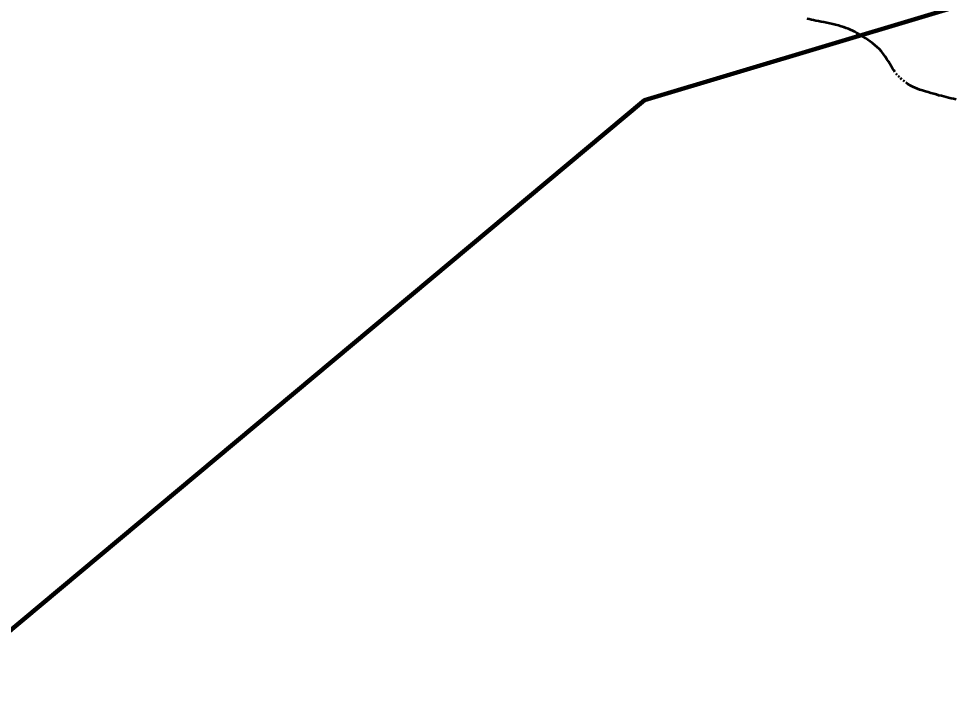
# Model space of a CAD drawing. Extents: x 553962 to 842807, y 8883888 to 9032388.
# Drawn here: x 694106 to 698988, y 8952937 to 8956482 of the extents above; entities that cross this region are included whole.
import ezdxf

# ---------------------------------------------------------------- set-up
doc = ezdxf.new("R2010")
doc.units = 0
doc.header["$LTSCALE"] = 150
doc.layers.add('24', color=7, linetype='Continuous', lineweight=25)
doc.layers.add('9', color=7, linetype='Continuous', lineweight=90)

msp = doc.modelspace()

# ---------------------------------------------------------------- linework, layer by layer
at = {"layer": '24', "lineweight": 53}
for p, q in [((698231.6, 8956478.5), (698221.4, 8956480.6)), ((698690.6, 8956189.2), (698684.8, 8956196.3)), ((698702.1, 8956176.5), (698696.3, 8956182.6)), ((698714.2, 8956165.1), (698708, 8956170.8)), ((698727.8, 8956153.9), (698720.8, 8956159.5))]:
    msp.add_line(p, q, dxfattribs=at)
for points in [[(698678.9, 8956204.2), (698672.8, 8956212.9), (698666.4, 8956222.7), (698659.6, 8956233.6), (698652.4, 8956245.5), (698644.6, 8956258), (698636.4, 8956270.9), (698627.6, 8956284.1), (698618.2, 8956297.2), (698608.1, 8956309.9), (698597.4, 8956322.1), (698586.1, 8956333.4), (698574.2, 8956344.1), (698561.9, 8956353.9), (698549.4, 8956363.1), (698536.9, 8956371.7), (698524.5, 8956379.7), (698512.4, 8956387.2), (698500.7, 8956394.2), (698489.7, 8956400.8), (698479, 8956406.9), (698468.5, 8956412.8), (698458.1, 8956418.2), (698447.4, 8956423.4), (698436.3, 8956428.3), (698424.5, 8956432.9), (698412, 8956437.3), (698398.4, 8956441.5), (698384.1, 8956445.5), (698369.1, 8956449.3), (698353.8, 8956452.9), (698338.3, 8956456.4), (698322.9, 8956459.7), (698307.9, 8956462.8), (698293.3, 8956465.8), (698279.5, 8956468.6), (698266.5, 8956471.3), (698254.2, 8956473.8), (698242.5, 8956476.2), (698231.6, 8956478.5)], [(698752.2, 8956137.3), (698743.4, 8956142.8), (698735.2, 8956148.3)], [(698997.8, 8956060.2), (698984.3, 8956063.1), (698971.2, 8956066), (698958.5, 8956069), (698946, 8956072), (698933.6, 8956075.2), (698921, 8956078.5), (698908.1, 8956081.9), (698894.8, 8956085.6), (698880.9, 8956089.4), (698866.6, 8956093.5), (698852.1, 8956097.7), (698837.6, 8956102.1), (698823.2, 8956106.7), (698809.4, 8956111.5), (698796.1, 8956116.4), (698783.7, 8956121.4), (698772.2, 8956126.6), (698761.8, 8956131.9), (698752.2, 8956137.3)]]:
    msp.add_lwpolyline(points, dxfattribs=at)
at = {"layer": '9'}
msp.add_lwpolyline([(691582, 8951218.7), (697371.2, 8956056), (705081.2, 8958366.8), (713138.6, 8969695)], dxfattribs=at)
for points in [[(637260.6, 8972975.8), (641524.5, 8971056.2), (652526.1, 8965412.7), (653164.3, 8965062.8), (670790.5, 8953770.1), (686194, 8943929.9), (696283.3, 8937647.1)], [(694874, 8947402.7), (694491.4, 8947729), (693981.6, 8948105.1), (692654.2, 8949437.3), (691811.8, 8950292), (691552.9, 8951277.6), (691093.4, 8951755.3), (689976, 8951721.8), (689441.2, 8951996.3), (689158.9, 8952576.6), (688699.5, 8953029), (687605.5, 8953400.8), (685873.4, 8954400.8), (684752.3, 8955101.5), (681638, 8958243.7), (680641.1, 8959527.7), (679425.4, 8960995.9)]]:
    msp.add_spline(points, degree=3, dxfattribs=at)

doc.saveas('drawing.dxf')
